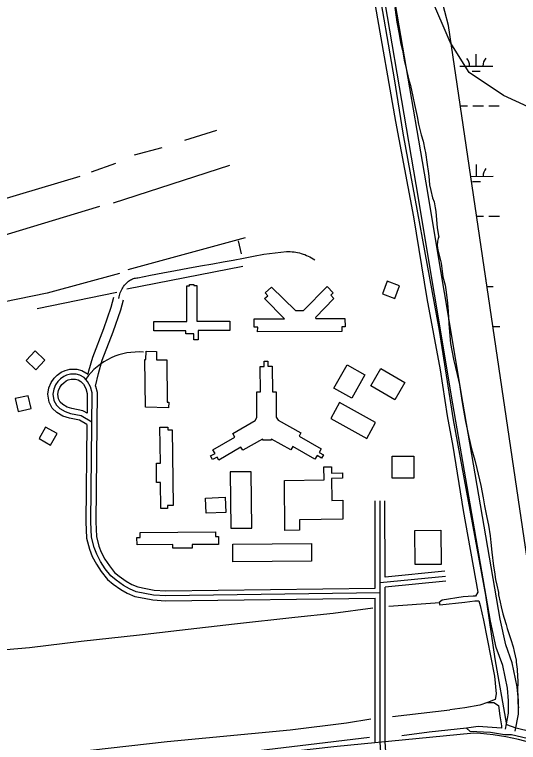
# Model space of a CAD drawing. Extents: x 3329332 to 3367211, y 631066 to 656469.
# Drawn here: x 3362058 to 3363578, y 640234 to 642430 of the extents above; entities that cross this region are included whole.
import ezdxf

# ---------------------------------------------------------------- set-up
doc = ezdxf.new("R2010")
doc.units = 0
for name, color, linetype in [('V-BLDG-OTLN', 7, 'Continuous'), ('V-ROAD-CNTR', 7, 'Continuous'), ('V-SITE-VEGE', 7, 'Continuous'), ('V-TOPO-SHOR', 7, 'Continuous'), ('V-WETL-SWMP', 7, 'Continuous')]:
    doc.layers.add(name, color=color, linetype=linetype)

msp = doc.modelspace()

# ---------------------------------------------------------------- linework, layer by layer
at = {"layer": 'V-BLDG-OTLN'}
for points in [[(3362478.3, 641475.5), (3362478.2, 641504.1), (3362577.8, 641504.6), (3362577.2, 641612), (3362585.5, 641612), (3362585.5, 641616), (3362598.2, 641616.1), (3362598.3, 641612.4), (3362607.7, 641612.4), (3362608.2, 641505), (3362707.2, 641505.5), (3362707.4, 641477.4), (3362611.4, 641476.9), (3362611.6, 641448.7), (3362598.9, 641448.6), (3362598.8, 641467.3), (3362574.7, 641467.1), (3362574.7, 641476)], [(3363167.8, 641588), (3363205.2, 641574), (3363219.2, 641611.5), (3363181.7, 641625.5)], [(3362780.4, 641512.3), (3362871.7, 641512.3), (3362812.3, 641573.3), (3362822.2, 641582.1), (3362814.3, 641590.4), (3362833.1, 641607.7), (3362904.9, 641537.2), (3362929.6, 641537.6), (3363000.9, 641609.7), (3363019, 641590.9), (3363011.9, 641583.5), (3363021.2, 641573.5), (3362965.3, 641516.5), (3362966.4, 641512.9), (3363053.8, 641512.7), (3363054.7, 641487.7), (3363045.5, 641487.6), (3363044.7, 641473.9), (3362791.2, 641473.1), (3362791.4, 641486.6), (3362780.5, 641487.1)], [(3362121.8, 641358.7), (3362149.2, 641387.9), (3362120.1, 641415.3), (3362092.7, 641386.1)], [(3362452.6, 641245.4), (3362451.1, 641389), (3362453.9, 641389.3), (3362454.4, 641414.5), (3362485.8, 641413.6), (3362485.9, 641388.4), (3362517.1, 641388.5), (3362518.3, 641261), (3362522.9, 641260.8), (3362522.4, 641243.3)], [(3362983.7, 641091.6), (3362970.4, 641099.4), (3362964, 641088.3), (3362896.9, 641126.5), (3362891.1, 641116.5), (3362832.9, 641149.2), (3362831.2, 641145.9), (3362807.6, 641145.7), (3362805.7, 641148.9), (3362746.9, 641115.5), (3362740.6, 641124.5), (3362674.3, 641085.7), (3362669.2, 641094.7), (3362655.3, 641087.4), (3362649.4, 641099), (3362662.7, 641106.3), (3362656.4, 641116.8), (3362722.4, 641155.4), (3362716.1, 641165.9), (3362783.5, 641205.3), (3362789, 641214.4), (3362788.7, 641291.5), (3362799.3, 641292.1), (3362798.7, 641368.6), (3362810.5, 641368.1), (3362810.8, 641384.9), (3362821.7, 641384.7), (3362822.3, 641369.3), (3362835.2, 641369.1), (3362835.8, 641292), (3362847.5, 641292.4), (3362847.5, 641215.1), (3362853.3, 641206.5), (3362921.5, 641168.1), (3362916.3, 641158.1), (3362982.5, 641119.9), (3362976.9, 641109), (3362989.7, 641101.5)], [(3363021.4, 641303.4), (3363061.1, 641373.8), (3363114.6, 641343.6), (3363075, 641273.2)], [(3363132.7, 641310.2), (3363163.2, 641362.5), (3363235.2, 641320.5), (3363204.7, 641268.1)], [(3362107.7, 641241.2), (3362099, 641280.3), (3362059.9, 641271.6), (3362068.6, 641232.6)], [(3363037.8, 641259.4), (3363011.5, 641211.6), (3363120.8, 641151.3), (3363147.1, 641199)], [(3362186.2, 641166), (3362151.3, 641185.7), (3362131.7, 641150.9), (3362166.5, 641131.2)], [(3362498.7, 640940.1), (3362497.9, 641018.6), (3362486.3, 641018.4), (3362485.7, 641076.3), (3362497.8, 641076.4), (3362496.6, 641185.4), (3362520, 641185.6), (3362520, 641177.1), (3362533.8, 641177.2), (3362536.3, 640948.6), (3362519.3, 640948.5), (3362519.4, 640940.3)], [(3363196.7, 641097.6), (3363262.3, 641097.4), (3363262, 641031.4), (3363196.5, 641031.7)], [(3362873.5, 640873.9), (3362872, 641024.3), (3362991.5, 641026), (3362991, 641065.3), (3363013.5, 641065.6), (3363013.8, 641046.6), (3363046.7, 641047), (3363047, 641031.3), (3363014.3, 641030.9), (3363015.2, 640964.5), (3363047.8, 640964.9), (3363048.6, 640907.2), (3362917.4, 640905.4), (3362917.8, 640874.5)], [(3362709.8, 640880.1), (3362773.5, 640880.7), (3362772, 641050.9), (3362708.3, 641050.3)], [(3362633.6, 640971.3), (3362693.1, 640973.9), (3362695.1, 640928.1), (3362635.6, 640925.5)], [(3362535.4, 640831.3), (3362427.3, 640830.5), (3362427.1, 640852.6), (3362436.6, 640852.7), (3362436.5, 640867.5), (3362664.4, 640869.4), (3362664.5, 640855.5), (3362672.9, 640855.6), (3362673, 640831.7), (3362593.6, 640831.1), (3362593.7, 640820.2), (3362535.5, 640819.7)], [(3363265.5, 640873.5), (3363343.5, 640874.3), (3363344.7, 640771.3), (3363266.7, 640770.4)], [(3362953.6, 640780.8), (3362716.6, 640779.2), (3362716.3, 640832.7), (3362953.4, 640834.3)]]:
    msp.add_lwpolyline(points, close=True, dxfattribs=at)
at = {"layer": 'V-ROAD-CNTR'}
for points in [[(3363538.7, 640273.6), (3363547.6, 640322.4), (3363547.7, 640359.6), (3363544.6, 640397.8), (3363530.5, 640465.9), (3363511, 640520.5), (3363493.4, 640599.7), (3363380.3, 641255.8), (3363269.5, 641917.1), (3363139.6, 642679.4), (3363064.7, 643124.8), (3363006.8, 643480.1), (3363002.2, 643537.3), (3363003.9, 643592.9), (3363008.3, 643697), (3362998.4, 643777.6)], [(3363568.3, 640268.2), (3363577.6, 640319.7), (3363577.7, 640360.8), (3363574.4, 640402), (3363559.4, 640474), (3363539.9, 640528.8), (3363522.9, 640605.5), (3363409.9, 641260.8), (3363299.1, 641922.1), (3363169.1, 642684.4), (3363094.3, 643129.7), (3363036.6, 643483.7), (3363032.2, 643538), (3363033.9, 643591.8), (3363038.4, 643698.2), (3363028.2, 643781.2)], [(3362372.3, 641573.9), (3362373.1, 641578.2), (3362374.1, 641582.4), (3362375.4, 641586.6), (3362376.8, 641590.6), (3362378.4, 641594.7), (3362380.3, 641598.6), (3362382.3, 641602.4), (3362384.5, 641606.2), (3362387, 641609.8), (3362389.5, 641613.3), (3362392.3, 641616.6), (3362395.2, 641619.8), (3362398.3, 641622.9), (3362401.5, 641625.8), (3362404.3, 641627.8), (3362407.2, 641629.6), (3362410.2, 641631.1), (3362413.4, 641632.5), (3362416.6, 641633.6), (3362419.8, 641634.6), (3362423.2, 641635.3), (3362426.6, 641635.7), (3362430, 641636), (3362467.6, 641643.6), (3362505.2, 641650.9), (3362542.9, 641658.1), (3362580.6, 641665), (3362618.3, 641671.8), (3362656.1, 641678.3), (3362686.9, 641683.7), (3362717.6, 641689.4), (3362748.4, 641695.2), (3362779, 641701.3), (3362809.7, 641707.5), (3362878.4, 641715.1), (3362884.1, 641715.2), (3362889.7, 641715), (3362895.3, 641714.6), (3362900.9, 641714), (3362906.4, 641713.2), (3362911.9, 641712.2), (3362917.4, 641710.9), (3362922.8, 641709.5), (3362928.2, 641707.8), (3362933.5, 641705.9), (3362938.7, 641703.8), (3362943.8, 641701.5), (3362948.9, 641699), (3362953.8, 641696.3), (3362958.6, 641693.5), (3362963.3, 641690.4)], [(3362280, 641345.3), (3362282.3, 641355), (3362294, 641397), (3362326.8, 641483.2), (3362349.5, 641547.9), (3362357.8, 641577.9)], [(3362302.2, 641308.9), (3362311.4, 641347.5), (3362322.5, 641387.7), (3362355, 641472.9), (3362378.2, 641539), (3362386.7, 641569.9)], [(3362276.2, 641193.2), (3362253.5, 641206.4), (3362223.2, 641212.4), (3362204, 641218.6), (3362185.5, 641229.8), (3362171.8, 641242.6), (3362162, 641260.9), (3362158.2, 641284.5), (3362161.5, 641304.4), (3362167.9, 641319.9), (3362177.3, 641333.4), (3362186.7, 641342.3), (3362198.4, 641351.1), (3362210.1, 641356.6), (3362225.1, 641360), (3362246, 641360.2), (3362260.8, 641356.3), (3362280, 641345.3)], [(3363160.7, 640685), (3362513.9, 640676.1), (3362476.7, 640678.7), (3362451.3, 640683.8), (3362425.2, 640688.6), (3362404.8, 640697.5), (3362386.9, 640707.9), (3362364.2, 640723.2), (3362348.7, 640736.3), (3362331.5, 640758.2), (3362317.6, 640779.8), (3362305.8, 640801.7), (3362298.1, 640821.9), (3362289.6, 640852.9), (3362288.1, 640899.9), (3362292.2, 641288.5), (3362287, 641307.5), (3362278.4, 641323.4), (3362267.4, 641335.2), (3362255.1, 641342.3), (3362244.1, 641345.2), (3362226.9, 641345), (3362215, 641342.3), (3362206.1, 641338.2), (3362196.4, 641330.9), (3362188.8, 641323.6), (3362181.1, 641312.7), (3362176, 641300.3), (3362173.4, 641284.4), (3362176.4, 641265.8), (3362183.9, 641251.9), (3362194.6, 641241.8), (3362210.3, 641232.3), (3362227, 641227), (3362258.9, 641220.6), (3362291.3, 641201.7)], [(3362268.2, 641232.6), (3362264.3, 641234.9), (3362230.8, 641241.5), (3362216.6, 641246.1), (3362203.7, 641253.8), (3362195.9, 641261.2), (3362190.8, 641270.7), (3362188.6, 641284.4), (3362190.6, 641296.1), (3362194.4, 641305.4), (3362200.2, 641313.7), (3362206.2, 641319.4), (3362213.9, 641325.3), (3362219.8, 641328), (3362228.6, 641330), (3362242.2, 641330.1), (3362249.3, 641328.3), (3362258, 641323.3), (3362266.2, 641314.6), (3362273, 641301.9), (3362277.2, 641286.6), (3362276.6, 641227.7)], [(3362302.2, 641308.9), (3362307.3, 641290.5), (3362303.1, 640900.1), (3362304.6, 640855.1), (3362312.4, 640826.5), (3362319.5, 640807.9), (3362330.5, 640787.4), (3362343.8, 640766.9), (3362359.5, 640746.8), (3362373.3, 640735.2), (3362394.9, 640720.6), (3362411.6, 640710.9), (3362429.6, 640703), (3362454.1, 640698.5), (3362478.7, 640693.6), (3362514.3, 640691.1), (3363145.6, 640699.8)], [(3362276.6, 641227.7), (3362268.2, 641232.6)], [(3362276.2, 641193.2), (3362273.1, 640899.8), (3362274.7, 640850.6), (3362283.8, 640817.3), (3362292.1, 640795.4), (3362304.7, 640772.1), (3362319.3, 640749.5), (3362337.8, 640725.8), (3362355.2, 640711.3), (3362378.9, 640695.1), (3362398, 640684.1), (3362420.8, 640674.1), (3362448.5, 640669.1), (3362474.7, 640663.8), (3362513.5, 640661.1), (3363145.7, 640669.7)], [(3363145.6, 640699.8), (3363145.3, 640963.4)], [(3363161.2, 640234.5), (3363160.3, 640963.4)], [(3363175.6, 640732.7), (3363175.3, 640963.4)], [(3363160.6, 640716.1), (3363357.4, 640735.6)], [(3363356, 640750.5), (3363175.6, 640732.7)], [(3363358.9, 640720.6), (3363175.6, 640702.5)], [(3363176.2, 640234.5), (3363175.6, 640702.5)], [(3363146.2, 640234.4), (3363145.7, 640669.7)], [(3363443.7, 640262), (3363021.1, 640220.8), (3361829, 640086.3), (3360495.2, 639934.5), (3359353.5, 639809), (3358669.5, 639731.6), (3357132, 639556.4), (3355623.4, 639387.1), (3354838.7, 639297.1), (3354718.5, 639276.9), (3353378.8, 639121.5)], [(3363300.6, 638154.9), (3363284.8, 638411.7), (3363226.8, 639237.8), (3363161.2, 640234.5)], [(3363241.8, 639238.8), (3363176.2, 640235.4)]]:
    msp.add_lwpolyline(points, dxfattribs=at)
for centre, radius, start, end in [((3362430.2, 641220.2), 192, 84.9017, 145.2095), ((3363407.1, 639530.1), 732.8, 62.8442, 87.1319)]:
    msp.add_arc(centre, radius, start, end, dxfattribs=at)
at = {"layer": 'V-SITE-VEGE'}
msp.add_lwpolyline([(3363205.5, 642451.8), (3363207.8, 642429.9), (3363211.3, 642406.9), (3363217.8, 642371.6), (3363222.3, 642346.3), (3363228.6, 642322.7), (3363234.6, 642287.4), (3363239.7, 642267.2), (3363246.4, 642236.3), (3363252.1, 642216.1), (3363259.8, 642182.9), (3363264.4, 642158.8), (3363272, 642122.3), (3363276.6, 642099.3), (3363284.9, 642067.9), (3363290.6, 642048.7), (3363295.7, 642022.4), (3363297.2, 642013.9), (3363302.1, 641978.1), (3363305.6, 641957.3), (3363307.5, 641942.2), (3363309.8, 641917), (3363313.3, 641899.6), (3363319, 641877.1), (3363323.2, 641864.8), (3363326.8, 641847.4), (3363328.3, 641836.1), (3363329.7, 641822.7), (3363331.4, 641800.3), (3363332.8, 641786.9), (3363335.9, 641770), (3363336.3, 641762.2), (3363337.3, 641759.4), (3363335.5, 641754.4), (3363333.7, 641746.1), (3363332.9, 641733.2), (3363334.8, 641719.2), (3363343.1, 641688.3), (3363344.6, 641679.9), (3363348.1, 641656.3), (3363350, 641639), (3363356.7, 641613.7), (3363360.2, 641592.9), (3363364, 641559.9), (3363365.7, 641534.1), (3363368.3, 641497.8), (3363369.5, 641472.6), (3363373.3, 641437.9), (3363376.8, 641416.5), (3363383.4, 641385.1), (3363388, 641364.9), (3363393.2, 641344.7), (3363400.4, 641313.8), (3363402.8, 641293.1), (3363407.7, 641259.4), (3363412.2, 641237), (3363418.2, 641202.2), (3363423.4, 641179.7), (3363428.5, 641155), (3363436.7, 641120.2), (3363446.1, 641085.4), (3363452.8, 641060.7), (3363464.6, 641009), (3363471.7, 640972), (3363475.7, 640947.9), (3363482.8, 640913.1), (3363487.9, 640890), (3363492.3, 640857.5), (3363494.7, 640836.8), (3363497.4, 640808.2), (3363502.7, 640765.7), (3363505.7, 640748.8), (3363509.2, 640725.3), (3363512.8, 640709), (3363517.3, 640686), (3363517.7, 640679.3), (3363522.3, 640656.8), (3363525.9, 640642.8), (3363531.1, 640622), (3363535.3, 640609.1), (3363540.5, 640589.4), (3363544.2, 640577.6), (3363555.3, 640544.9), (3363561.5, 640522.5), (3363565.1, 640508.4), (3363570.8, 640482), (3363571.2, 640475.9), (3363573.6, 640455.1), (3363575.3, 640431.6), (3363575.7, 640421), (3363575, 640386.4), (3363575.9, 640377.4), (3363576.2, 640363.4), (3363576, 640352.8), (3363577.9, 640338.8)], dxfattribs=at)
at = {"layer": 'V-TOPO-SHOR'}
for p, q in [((3362572, 642051.5), (3362667.6, 642081.1)), ((3362420, 642007.1), (3362503.3, 642029.3)), ((3362290.1, 641955.3), (3362363.6, 641982.4)), ((3362356.5, 641862.2), (3362707.1, 641975.7)), ((3361694.3, 641775.1), (3362255.7, 641943)), ((3361817.1, 641701.8), (3362314.8, 641852.3)), ((3362401, 641661.2), (3362754.1, 641757.5)), ((3362732, 641747.6), (3362741.9, 641708.4)), ((3362396.2, 641602.3), (3362746.9, 641671.6)), ((3362126.5, 641542.9), (3362366.8, 641592.4)), ((3363187.2, 640644.8), (3363340.6, 640656.6)), ((3363198.3, 640312.5), (3363370.8, 640332.8))]:
    msp.add_line(p, q, dxfattribs=at)
for points in [[(3364998.7, 642842.8), (3364781, 642785), (3364723.8, 642716.1), (3364620.8, 642635.7), (3364552.1, 642566.8), (3364437.6, 642463.4), (3364300.3, 642325.5), (3364128.6, 642187.6), (3364014.1, 642130.1), (3363853.6, 642106.9), (3363681.6, 642118), (3363532.5, 642186.5), (3363429.1, 642255.1), (3363371.6, 642346.7), (3363314.1, 642484.2), (3363256.5, 642633.1), (3363233.3, 642759.2), (3363198.6, 642908.2), (3363083.6, 643102.8), (3363071.9, 643240.4), (3363048.8, 643332.1), (3363037.1, 643446.7), (3363025.5, 643515.5), (3363025.4, 643561.3)], [(3363616, 640265.6), (3363571.5, 640277.2), (3363543.3, 640286.6), (3363507.8, 640485.8), (3363479.3, 640678), (3363382.1, 641207.8), (3363339.4, 641477.4), (3363230.4, 642072.8), (3363204.3, 642236.8), (3363097.6, 642853.3)], [(3363145.3, 642457.2), (3363206.9, 642107.9), (3363261.4, 641819.6), (3363301.7, 641573.4), (3363342, 641357.8), (3363363.3, 641219.5), (3363379.9, 641128.1), (3363410.8, 640933.5), (3363455.8, 640687.4), (3363448.8, 640675.6), (3363441.8, 640675.6), (3363411.3, 640673.2), (3363348, 640663.7), (3363338.6, 640656.7), (3363341, 640649.6), (3363416, 640656.8), (3363446.5, 640661.6), (3363458.2, 640661.6), (3363462.9, 640647.5), (3363472.4, 640603), (3363505.5, 640434.2), (3363510.3, 640380.3), (3363508, 640363.9), (3363484.6, 640354.4), (3363503.3, 640354.5), (3363517.4, 640345.1), (3363522.2, 640314.7), (3363526.9, 640284.2), (3363526.9, 640277.1), (3363456.6, 640281.7), (3363421.4, 640276.9), (3363430.8, 640267.6), (3363494.1, 640265.4), (3363536.3, 640258.4), (3363557.4, 640258.4), (3363604.4, 640246.8)], [(3362374, 641648.8), (3362155.8, 641589.6), (3362023.4, 641562.3)], [(3361439.7, 640445.2), (3361598.3, 640464.5), (3361742.2, 640477.7), (3361849.4, 640492.9), (3361937.5, 640504.6), (3361973.7, 640509.6), (3362103, 640520.6), (3362259, 640539.3), (3362434.6, 640558.9), (3362555.1, 640572.6), (3362721.8, 640591.8), (3362903.2, 640611.9), (3363018.5, 640623.8), (3363138.4, 640640)], [(3363484.6, 640354.4), (3363461.7, 640346.2), (3363416, 640337.9), (3363370.8, 640332.8)], [(3361493.7, 640136.7), (3361534, 640129.7), (3361669, 640139.9), (3361851, 640160.1), (3362053.9, 640186.8), (3362286.6, 640211.1), (3362518, 640236.7), (3362889.4, 640271.8), (3363058.8, 640293.4), (3363132.4, 640305.4)], [(3363421.4, 640276.9), (3363308.3, 640265), (3363226.2, 640254.3)], [(3363128.7, 640248.9), (3362710.8, 640198.1), (3362647.6, 640190.5), (3362265.6, 640148.2), (3361864.6, 640101.2), (3361769.4, 640090.7), (3361450.5, 640060.9)]]:
    msp.add_lwpolyline(points, dxfattribs=at)
at = {"layer": 'V-WETL-SWMP'}
for p, q in [((3363367.1, 642397.3), (3363191.1, 643083.4)), ((3363604, 640788.8), (3363367.1, 642397.3)), ((3363450.8, 642274.8), (3363450.7, 642310.8)), ((3363400.8, 642274.7), (3363500.8, 642274.9)), ((3363438.8, 642259.4), (3363462.8, 642259.4)), ((3363402.8, 642154.7), (3363424.1, 642154.7)), ((3363440.1, 642154.7), (3363472.1, 642154.8)), ((3363488.1, 642154.8), (3363520.1, 642154.9)), ((3363451.4, 641942.2), (3363451.3, 641978.2)), ((3363434.1, 641942.1), (3363501.4, 641942.3)), ((3363439.4, 641926.7), (3363463.4, 641926.8)), ((3363451.8, 641822.1), (3363472.8, 641822.1)), ((3363488.8, 641822.2), (3363520.8, 641822.2)), ((3363483.1, 641609.5), (3363502, 641609.6)), ((3363500.8, 641489.5), (3363521.4, 641489.5))]:
    msp.add_line(p, q, dxfattribs=at)
for centre, start, end in [((3363395.5, 642275.2), 359.3365, 40.8801), ((3363506, 642275.4), 139.3365, 180.8801), ((3363506.6, 641942.7), 139.3365, 180.8801), ((3363507.3, 641610.1), 139.3365, 141.2382)]:
    msp.add_arc(centre, 35.2, start, end, dxfattribs=at)

doc.saveas('drawing.dxf')
